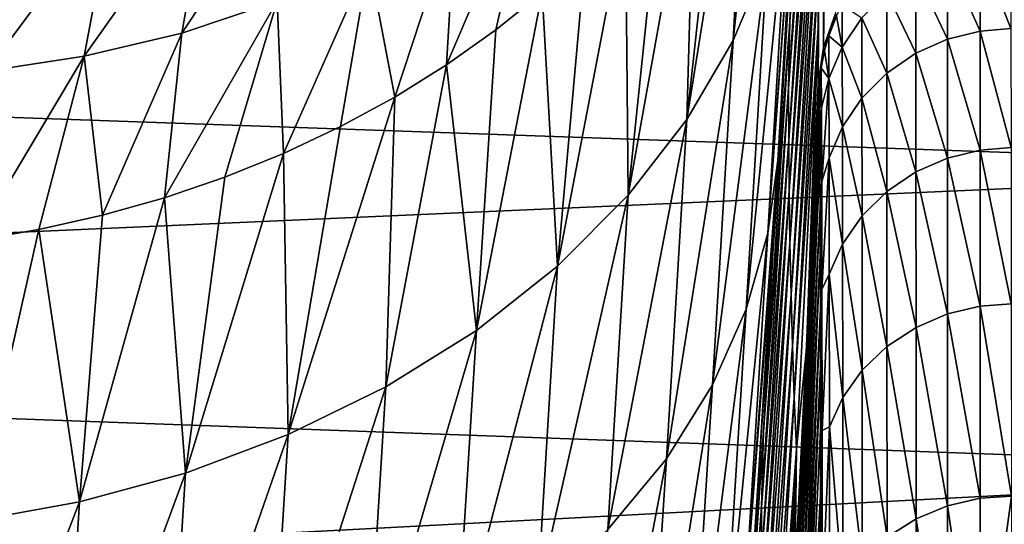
# Model space of a CAD drawing. Header units: metres. Extents: x -150 to 146, y -127 to 82.
# Tile 367 of 382: x 138.39 to 142, y 17.7 to 19.55. Entities that reach past the tile are written whole.
import ezdxf

# ---------------------------------------------------------------- set-up
doc = ezdxf.new("R2010")
doc.units = ezdxf.units.M
doc.layers.add('solid_ELLA_AP_WANNE_SW0001', color=7, linetype='CONTINUOUS')

msp = doc.modelspace()

# ---------------------------------------------------------------- linework, layer by layer
at = {"layer": 'solid_ELLA_AP_WANNE_SW0001'}
for points in [[(141.333618, 19.451025, -60.332172), (141.344238, 21.832571, -13.922276), (141.362411, 21.912888, -13.353648)], [(141.377533, 19.575968, -60.338455), (141.333618, 19.451025, -60.332172), (141.362411, 21.912888, -13.353648)], [(141.333618, 19.451025, -60.332172), (141.329803, 21.749243, -14.494201), (141.344238, 21.832571, -13.922276)], [(141.319672, 21.664644, -15.059333), (141.329803, 21.749243, -14.494201), (141.314117, 19.320538, -60.325592)], [(141.333618, 19.451025, -60.332172), (141.314117, 19.320538, -60.325592), (141.329803, 21.749243, -14.494201)], [(141.319672, 21.664644, -15.059333), (141.314087, 19.524405, -56.281944), (141.314072, 19.728971, -52.22662)], [(141.319672, 21.664644, -15.059333), (141.314117, 19.320538, -60.325592), (141.314087, 19.524405, -56.281944)], [(141.209778, 19.546858, -23.834497), (141.314072, 21.171656, -23.67322), (141.314087, 20.966461, -27.735151)], [(141.227524, 19.994871, -19.795809), (141.314072, 21.171656, -23.67322), (141.209778, 19.546858, -23.834497)], [(141.209778, 19.546858, -23.834497), (141.314087, 20.966461, -27.735151), (141.205536, 19.302399, -27.845596)], [(141.314072, 20.760582, -31.809629), (141.205536, 19.302399, -27.845596), (141.314087, 20.966461, -27.735151)], [(141.143341, 20.81591, -15.045159), (141.126556, 19.774035, -16.647713), (141.00235, 19.47748, -16.392431)], [(141.063736, 20.632002, -14.907766), (141.143341, 20.81591, -15.045159), (141.00235, 19.47748, -16.392431)], [(141.205933, 19.11298, -31.852106), (141.205536, 19.302399, -27.845596), (141.314072, 20.760582, -31.809629)], [(141.205933, 19.11298, -31.852106), (141.314072, 20.760582, -31.809629), (141.314072, 20.553547, -35.904625)], [(141.063736, 20.632002, -14.907766), (141.00235, 19.47748, -16.392431), (140.832306, 19.187174, -16.140587)], [(140.970215, 20.453579, -14.774086), (141.063736, 20.632002, -14.907766), (140.832306, 19.187174, -16.140587)], [(141.205933, 19.11298, -31.852106), (141.314072, 20.553547, -35.904625), (141.20752, 18.923727, -35.858322)], [(141.20752, 18.923727, -35.858322), (141.314072, 20.553547, -35.904625), (141.314056, 20.34626, -40.004009)], [(129.853088, 20.45256, 10.521064), (129.853088, 19.494257, 12.205489), (143.680511, 19.994017, 11.368347)], [(140.862839, 20.280508, -14.644023), (140.970215, 20.453579, -14.774086), (140.832306, 19.187174, -16.140587)], [(141.24353, 20.359013, -17.155327), (141.234787, 20.206717, -17.333393), (141.129166, 18.769754, -18.335886)], [(141.206146, 20.07111, -16.901646), (141.24353, 20.359013, -17.155327), (141.129166, 18.769754, -18.335886)], [(141.20752, 18.923727, -35.858322), (141.314056, 20.34626, -40.004009), (141.210312, 18.734346, -39.86433)], [(141.210312, 18.734346, -39.86433), (141.314056, 20.34626, -40.004009), (141.314056, 20.139637, -44.092102)], [(140.862839, 20.280508, -14.644023), (140.832306, 19.187174, -16.140587), (140.616806, 18.909155, -15.89729)], [(140.741425, 20.11268, -14.51749), (140.862839, 20.280508, -14.644023), (140.616806, 18.909155, -15.89729)], [(141.234787, 20.206717, -17.333393), (141.165863, 19.037237, -18.610514), (141.129166, 18.769754, -18.335886)], [(141.227524, 19.994871, -19.795809), (141.165863, 19.037237, -18.610514), (141.234787, 20.206717, -17.333393)], [(139.421219, 20.17004, -11.87923), (139.329178, 19.621157, -12.810481), (138.979294, 19.504356, -12.695828)], [(139.078568, 20.065939, -11.757528), (139.421219, 20.17004, -11.87923), (138.979294, 19.504356, -12.695828)], [(140.27655, 20.152258, -13.272609), (140.131653, 19.515528, -14.063066), (139.950699, 19.387268, -13.964282)], [(139.983444, 19.94684, -13.100615), (140.27655, 20.152258, -13.272609), (139.950699, 19.387268, -13.964282)], [(140.27655, 20.152258, -13.272609), (140.301971, 19.652905, -14.168318), (140.131653, 19.515528, -14.063066)], [(141.210312, 18.734346, -39.86433), (141.314056, 20.139637, -44.092102), (141.214294, 18.544857, -43.870205)], [(141.214294, 18.544857, -43.870205), (141.314056, 20.139637, -44.092102), (141.314056, 19.934031, -48.163658)], [(140.606842, 19.951468, -14.395521), (140.741425, 20.11268, -14.51749), (140.616806, 18.909155, -15.89729)], [(139.078568, 20.065939, -11.757528), (138.979294, 19.504356, -12.695828), (138.622101, 19.418896, -12.602628)], [(138.729614, 19.991833, -11.655536), (139.078568, 20.065939, -11.757528), (138.622101, 19.418896, -12.602628)], [(141.206146, 20.07111, -16.901646), (141.129166, 18.769754, -18.335886), (141.050125, 18.491177, -18.062231)], [(141.126556, 19.774035, -16.647713), (141.206146, 20.07111, -16.901646), (141.050125, 18.491177, -18.062231)], [(129.853088, 19.494257, 12.205489), (143.680511, 19.007788, 12.950057), (143.680511, 19.994017, 11.368347)], [(138.729614, 19.991833, -11.655536), (138.622101, 19.418896, -12.602628), (138.263275, 19.364069, -12.530905)], [(138.379471, 19.946873, -11.573418), (138.729614, 19.991833, -11.655536), (138.263275, 19.364069, -12.530905)], [(141.147141, 18.697187, -19.944422), (141.165863, 19.037237, -18.610514), (141.227524, 19.994871, -19.795809)], [(141.147141, 18.697187, -19.944422), (141.227524, 19.994871, -19.795809), (141.209778, 19.546858, -23.834497)], [(139.665848, 19.769062, -12.94588), (139.983444, 19.94684, -13.100615), (139.76062, 19.269102, -13.872717)], [(139.983444, 19.94684, -13.100615), (139.950699, 19.387268, -13.964282), (139.76062, 19.269102, -13.872717)], [(140.606842, 19.951468, -14.395521), (140.616806, 18.909155, -15.89729), (140.358093, 18.649418, -15.667692)], [(140.460342, 19.798227, -14.279143), (140.606842, 19.951468, -14.395521), (140.358093, 18.649418, -15.667692)], [(141.214294, 18.544857, -43.870205), (141.314056, 19.934031, -48.163658), (141.219543, 18.355553, -47.876076)], [(141.219543, 18.355553, -47.876076), (141.314056, 19.934031, -48.163658), (141.314072, 19.728971, -52.22662)], [(140.301971, 19.652905, -14.168318), (140.460342, 19.798227, -14.279143), (140.358093, 18.649418, -15.667692)], [(141.788452, 19.779474, -62.18478), (141.907501, 19.809343, -62.188755), (141.907486, 19.511765, -63.85025)], [(141.907486, 19.511765, -63.85025), (141.907501, 19.809343, -62.188755), (142.020294, 19.521025, -63.850586)], [(141.907501, 19.809343, -62.188755), (142.019058, 19.818403, -62.188637), (142.020294, 19.521025, -63.850586)], [(139.329178, 19.621157, -12.810481), (139.665848, 19.769062, -12.94588), (139.353134, 19.062855, -13.71111)], [(139.665848, 19.769062, -12.94588), (139.561462, 19.160944, -13.788313), (139.353134, 19.062855, -13.71111)], [(139.665848, 19.769062, -12.94588), (139.76062, 19.269102, -13.872717), (139.561462, 19.160944, -13.788313)], [(141.126556, 19.774035, -16.647713), (141.050125, 18.491177, -18.062231), (140.926514, 18.21349, -17.786869)], [(141.00235, 19.47748, -16.392431), (141.126556, 19.774035, -16.647713), (140.926514, 18.21349, -17.786869)], [(141.672318, 19.727102, -62.17775), (141.788452, 19.779474, -62.18478), (141.788498, 19.482134, -63.843708)], [(141.788498, 19.482134, -63.843708), (141.788452, 19.779474, -62.18478), (141.907486, 19.511765, -63.85025)], [(141.219543, 18.355553, -47.876076), (141.314072, 19.728971, -52.22662), (141.226044, 18.166435, -51.882015)], [(141.226044, 18.166435, -51.882015), (141.314072, 19.728971, -52.22662), (141.314087, 19.524405, -56.281944)], [(141.565506, 19.652864, -62.167744), (141.672318, 19.727102, -62.17775), (141.672455, 19.430344, -63.832222)], [(141.672455, 19.430344, -63.832222), (141.672318, 19.727102, -62.17775), (141.788498, 19.482134, -63.843708)], [(140.301971, 19.652905, -14.168318), (140.358093, 18.649418, -15.667692), (140.06015, 18.413513, -15.456635)], [(140.131653, 19.515528, -14.063066), (140.301971, 19.652905, -14.168318), (140.06015, 18.413513, -15.456635)], [(141.47403, 19.559763, -62.155167), (141.565506, 19.652864, -62.167744), (141.565781, 19.357035, -63.815933)], [(141.565781, 19.357035, -63.815933), (141.565506, 19.652864, -62.167744), (141.672455, 19.430344, -63.832222)], [(139.329178, 19.621157, -12.810481), (139.137421, 18.975752, -13.641829), (138.916092, 18.900246, -13.580959)], [(138.979294, 19.504356, -12.695828), (139.329178, 19.621157, -12.810481), (138.916092, 18.900246, -13.580959)], [(139.329178, 19.621157, -12.810481), (139.353134, 19.062855, -13.71111), (139.137421, 18.975752, -13.641829)], [(141.352585, 19.493641, -60.48476), (141.333618, 19.451025, -60.332172), (141.377533, 19.575968, -60.338455)], [(141.380859, 19.56583, -60.48838), (141.352585, 19.493641, -60.48476), (141.377533, 19.575968, -60.338455)], [(141.402435, 19.452801, -62.140697), (141.380859, 19.56583, -60.48838), (141.401871, 19.607977, -60.490494)], [(141.402435, 19.452801, -62.140697), (141.401871, 19.607977, -60.490494), (141.47403, 19.559763, -62.155167)], [(141.113739, 18.041292, -23.95118), (141.209778, 19.546858, -23.834497), (141.205536, 19.302399, -27.845596)], [(141.147141, 18.697187, -19.944422), (141.209778, 19.546858, -23.834497), (141.113739, 18.041292, -23.95118)], [(141.402435, 19.452801, -62.140697), (141.352585, 19.493641, -60.48476), (141.380859, 19.56583, -60.48838)], [(141.402435, 19.452801, -62.140697), (141.47403, 19.559763, -62.155167), (141.474472, 19.265171, -63.795502)], [(141.474472, 19.265171, -63.795502), (141.47403, 19.559763, -62.155167), (141.565781, 19.357035, -63.815933)], [(138.622101, 19.418896, -12.602628), (138.979294, 19.504356, -12.695828), (138.688965, 18.836193, -13.528391)], [(138.979294, 19.504356, -12.695828), (138.916092, 18.900246, -13.580959), (138.688965, 18.836193, -13.528391)], [(139.950699, 19.387268, -13.964282), (140.131653, 19.515528, -14.063066), (140.06015, 18.413513, -15.456635)], [(141.226044, 18.166435, -51.882015), (141.314087, 19.524405, -56.281944), (141.23381, 17.977507, -55.888077)], [(141.23381, 17.977507, -55.888077), (141.314087, 19.524405, -56.281944), (141.270798, 18.348898, -60.051529)], [(141.314087, 19.524405, -56.281944), (141.314117, 19.320538, -60.325592), (141.270798, 18.348898, -60.051529)], [(141.788498, 19.482134, -63.843708), (141.907486, 19.511765, -63.85025), (141.907471, 19.074982, -65.480835)], [(141.907471, 19.074982, -65.480835), (141.907486, 19.511765, -63.85025), (142.021271, 19.084213, -65.482552)], [(141.907486, 19.511765, -63.85025), (142.020294, 19.521025, -63.850586), (142.021271, 19.084213, -65.482552)], [(129.853088, 19.494257, 12.205489), (129.853088, 18.397554, 13.803261), (143.680511, 19.007788, 12.950057)], [(141.00235, 19.47748, -16.392431), (140.926514, 18.21349, -17.786869), (140.75705, 17.942097, -17.514946)], [(140.832306, 19.187174, -16.140587), (141.00235, 19.47748, -16.392431), (140.75705, 17.942097, -17.514946)], [(141.352585, 19.493641, -60.48476), (141.337341, 19.440237, -60.482079), (141.333618, 19.451025, -60.332172)], [(141.353104, 19.338127, -62.125164), (141.337341, 19.440237, -60.482079), (141.352585, 19.493641, -60.48476)], [(141.353104, 19.338127, -62.125164), (141.352585, 19.493641, -60.48476), (141.402435, 19.452801, -62.140697)], [(141.672455, 19.430344, -63.832222), (141.788498, 19.482134, -63.843708), (141.788528, 19.045851, -65.471748)], [(141.788528, 19.045851, -65.471748), (141.788498, 19.482134, -63.843708), (141.907471, 19.074982, -65.480835)], [(141.325027, 19.376888, -60.478889), (141.314117, 19.320538, -60.325592), (141.333618, 19.451025, -60.332172)], [(141.337341, 19.440237, -60.482079), (141.325027, 19.376888, -60.478889), (141.333618, 19.451025, -60.332172)], [(141.353104, 19.338127, -62.125164), (141.325027, 19.376888, -60.478889), (141.337341, 19.440237, -60.482079)], [(141.353104, 19.338127, -62.125164), (141.402435, 19.452801, -62.140697), (141.403061, 19.159691, -63.772022)], [(141.403061, 19.159691, -63.772022), (141.402435, 19.452801, -62.140697), (141.474472, 19.265171, -63.795502)], [(141.565781, 19.357035, -63.815933), (141.672455, 19.430344, -63.832222), (141.672562, 18.995064, -65.455872)], [(141.672562, 18.995064, -65.455872), (141.672455, 19.430344, -63.832222), (141.788528, 19.045851, -65.471748)], [(138.622101, 19.418896, -12.602628), (138.455856, 18.783649, -13.484163), (138.217987, 18.743067, -13.448634)], [(138.263275, 19.364069, -12.530905), (138.622101, 19.418896, -12.602628), (138.217987, 18.743067, -13.448634)], [(138.622101, 19.418896, -12.602628), (138.688965, 18.836193, -13.528391), (138.455856, 18.783649, -13.484163)], [(139.950699, 19.387268, -13.964282), (140.06015, 18.413513, -15.456635), (139.728622, 18.206165, -15.268337)], [(139.76062, 19.269102, -13.872717), (139.950699, 19.387268, -13.964282), (139.728622, 18.206165, -15.268337)], [(141.325027, 19.376888, -60.478889), (141.318375, 19.313156, -60.401093), (141.314117, 19.320538, -60.325592)], [(141.325027, 19.376888, -60.478889), (141.318405, 19.308687, -60.475452), (141.318375, 19.313156, -60.401093)], [(141.325989, 19.230486, -62.046219), (141.318405, 19.308687, -60.475452), (141.325027, 19.376888, -60.478889)], [(141.325989, 19.230486, -62.046219), (141.325027, 19.376888, -60.478889), (141.353104, 19.338127, -62.125164)], [(141.474472, 19.265171, -63.795502), (141.565781, 19.357035, -63.815933), (141.565979, 18.923248, -65.433395)], [(141.565979, 18.923248, -65.433395), (141.565781, 19.357035, -63.815933), (141.672562, 18.995064, -65.455872)], [(141.326996, 18.959604, -63.59679), (141.325989, 19.230486, -62.046219), (141.353104, 19.338127, -62.125164)], [(141.326996, 18.959604, -63.59679), (141.353104, 19.338127, -62.125164), (141.353943, 19.046652, -63.746849)], [(141.353943, 19.046652, -63.746849), (141.353104, 19.338127, -62.125164), (141.403061, 19.159691, -63.772022)], [(141.113739, 18.041292, -23.95118), (141.205536, 19.302399, -27.845596), (141.106033, 17.765396, -27.904581)], [(141.205933, 19.11298, -31.852106), (141.106033, 17.765396, -27.904581), (141.205536, 19.302399, -27.845596)], [(141.318375, 19.313156, -60.401093), (141.228363, 17.501873, -59.806763), (141.270798, 18.348898, -60.051529)], [(141.318405, 19.308687, -60.475452), (141.228363, 17.501873, -59.806763), (141.318375, 19.313156, -60.401093)], [(141.230743, 17.445393, -60.657955), (141.228363, 17.501873, -59.806763), (141.318405, 19.308687, -60.475452)], [(141.319183, 19.244898, -61.33876), (141.230743, 17.445393, -60.657955), (141.318405, 19.308687, -60.475452)], [(141.318375, 19.313156, -60.401093), (141.270798, 18.348898, -60.051529), (141.314117, 19.320538, -60.325592)], [(141.325989, 19.230486, -62.046219), (141.319183, 19.244898, -61.33876), (141.318405, 19.308687, -60.475452)], [(139.76062, 19.269102, -13.872717), (139.728622, 18.206165, -15.268337), (139.370407, 18.030973, -15.106107)], [(139.561462, 19.160944, -13.788313), (139.76062, 19.269102, -13.872717), (139.370407, 18.030973, -15.106107)], [(141.403061, 19.159691, -63.772022), (141.474472, 19.265171, -63.795502), (141.474808, 18.833317, -65.405235)], [(141.474808, 18.833317, -65.405235), (141.474472, 19.265171, -63.795502), (141.565979, 18.923248, -65.433395)], [(141.319183, 19.244898, -61.33876), (141.233261, 17.356855, -61.50631), (141.230743, 17.445393, -60.657955)], [(141.319183, 19.244898, -61.33876), (141.31987, 19.14679, -62.168518), (141.233261, 17.356855, -61.50631)], [(141.325989, 19.230486, -62.046219), (141.31987, 19.14679, -62.168518), (141.319183, 19.244898, -61.33876)], [(141.326996, 18.959604, -63.59679), (141.31987, 19.14679, -62.168518), (141.325989, 19.230486, -62.046219)], [(140.832306, 19.187174, -16.140587), (140.75705, 17.942097, -17.514946), (140.542145, 17.682684, -17.251976)], [(140.616806, 18.909155, -15.89729), (140.832306, 19.187174, -16.140587), (140.542145, 17.682684, -17.251976)], [(139.353134, 19.062855, -13.71111), (139.561462, 19.160944, -13.788313), (139.370407, 18.030973, -15.106107)], [(141.31987, 19.14679, -62.168518), (141.235855, 17.235209, -62.350082), (141.233261, 17.356855, -61.50631)], [(141.31987, 19.14679, -62.168518), (141.320465, 19.018456, -62.963577), (141.235855, 17.235209, -62.350082)], [(141.326996, 18.959604, -63.59679), (141.320465, 19.018456, -62.963577), (141.31987, 19.14679, -62.168518)], [(141.353943, 19.046652, -63.746849), (141.403061, 19.159691, -63.772022), (141.403564, 18.730099, -65.372894)], [(141.403564, 18.730099, -65.372894), (141.403061, 19.159691, -63.772022), (141.474808, 18.833317, -65.405235)], [(141.106934, 17.591177, -31.84948), (141.106033, 17.765396, -27.904581), (141.205933, 19.11298, -31.852106)], [(141.106934, 17.591177, -31.84948), (141.205933, 19.11298, -31.852106), (141.20752, 18.923727, -35.858322)], [(141.788528, 19.045851, -65.471748), (141.907471, 19.074982, -65.480835), (141.907455, 18.502264, -67.068886)], [(141.907455, 18.502264, -67.068886), (141.907471, 19.074982, -65.480835), (142.022034, 18.511055, -67.072266)], [(141.907471, 19.074982, -65.480835), (142.021271, 19.084213, -65.482552), (142.022034, 18.511055, -67.072266)], [(139.353134, 19.062855, -13.71111), (139.370407, 18.030973, -15.106107), (138.993179, 17.890192, -14.972161)], [(139.137421, 18.975752, -13.641829), (139.353134, 19.062855, -13.71111), (138.993179, 17.890192, -14.972161)], [(141.165863, 19.037237, -18.610514), (141.152039, 18.808372, -18.84326), (141.042297, 17.37311, -19.677498)], [(141.129166, 18.769754, -18.335886), (141.165863, 19.037237, -18.610514), (141.042297, 17.37311, -19.677498)], [(141.147141, 18.697187, -19.944422), (141.152039, 18.808372, -18.84326), (141.165863, 19.037237, -18.610514)], [(141.327805, 18.564024, -65.120354), (141.326996, 18.959604, -63.59679), (141.353943, 19.046652, -63.746849)], [(141.327805, 18.564024, -65.120354), (141.353943, 19.046652, -63.746849), (141.354599, 18.619526, -65.338242)], [(141.354599, 18.619526, -65.338242), (141.353943, 19.046652, -63.746849), (141.403564, 18.730099, -65.372894)], [(141.672562, 18.995064, -65.455872), (141.788528, 19.045851, -65.471748), (141.788559, 18.473885, -67.057312)], [(141.788559, 18.473885, -67.057312), (141.788528, 19.045851, -65.471748), (141.907455, 18.502264, -67.068886)], [(129.853088, 18.397554, 13.803261), (143.680511, 17.896873, 14.44652), (143.680511, 19.007788, 12.950057)], [(141.320465, 19.018456, -62.963577), (141.320984, 18.864023, -63.722145), (141.235855, 17.235209, -62.350082)], [(141.326996, 18.959604, -63.59679), (141.320984, 18.864023, -63.722145), (141.320465, 19.018456, -62.963577)], [(138.916092, 18.900246, -13.580959), (139.137421, 18.975752, -13.641829), (138.993179, 17.890192, -14.972161)], [(141.327805, 18.564024, -65.120354), (141.320984, 18.864023, -63.722145), (141.326996, 18.959604, -63.59679)], [(141.565979, 18.923248, -65.433395), (141.672562, 18.995064, -65.455872), (141.672653, 18.4245, -67.037148)], [(141.672653, 18.4245, -67.037148), (141.672562, 18.995064, -65.455872), (141.788559, 18.473885, -67.057312)], [(141.106934, 17.591177, -31.84948), (141.20752, 18.923727, -35.858322), (141.109848, 17.417246, -35.794296)], [(141.109848, 17.417246, -35.794296), (141.20752, 18.923727, -35.858322), (141.210312, 18.734346, -39.86433)], [(138.916092, 18.900246, -13.580959), (138.993179, 17.890192, -14.972161), (138.604904, 17.784683, -14.867542)], [(138.688965, 18.836193, -13.528391), (138.916092, 18.900246, -13.580959), (138.604904, 17.784683, -14.867542)], [(140.616806, 18.909155, -15.89729), (140.542145, 17.682684, -17.251976), (140.283981, 17.44088, -17.003523)], [(140.358093, 18.649418, -15.667692), (140.616806, 18.909155, -15.89729), (140.283981, 17.44088, -17.003523)], [(141.474808, 18.833317, -65.405235), (141.565979, 18.923248, -65.433395), (141.566162, 18.354731, -67.008644)], [(141.566162, 18.354731, -67.008644), (141.565979, 18.923248, -65.433395), (141.672653, 18.4245, -67.037148)], [(141.320984, 18.864023, -63.722145), (141.238495, 17.080643, -63.187897), (141.235855, 17.235209, -62.350082)], [(141.320984, 18.864023, -63.722145), (141.321426, 18.687395, -64.443558), (141.238495, 17.080643, -63.187897)], [(141.327805, 18.564024, -65.120354), (141.321426, 18.687395, -64.443558), (141.320984, 18.864023, -63.722145)], [(138.455856, 18.783649, -13.484163), (138.688965, 18.836193, -13.528391), (138.604904, 17.784683, -14.867542)], [(141.403564, 18.730099, -65.372894), (141.474808, 18.833317, -65.405235), (141.475082, 18.267401, -66.972954)], [(141.475082, 18.267401, -66.972954), (141.474808, 18.833317, -65.405235), (141.566162, 18.354731, -67.008644)], [(138.455856, 18.783649, -13.484163), (138.604904, 17.784683, -14.867542), (138.213318, 17.713966, -14.792156)], [(138.217987, 18.743067, -13.448634), (138.455856, 18.783649, -13.484163), (138.213318, 17.713966, -14.792156)], [(141.152039, 18.808372, -18.84326), (141.078522, 17.622717, -19.969427), (141.042297, 17.37311, -19.677498)], [(141.147141, 18.697187, -19.944422), (141.078522, 17.622717, -19.969427), (141.152039, 18.808372, -18.84326)], [(141.129166, 18.769754, -18.335886), (141.042297, 17.37311, -19.677498), (140.963669, 17.113787, -19.384409)], [(141.050125, 18.491177, -18.062231), (141.129166, 18.769754, -18.335886), (140.963669, 17.113787, -19.384409)], [(141.109848, 17.417246, -35.794296), (141.210312, 18.734346, -39.86433), (141.114777, 17.243349, -39.739334)], [(141.114777, 17.243349, -39.739334), (141.210312, 18.734346, -39.86433), (141.214294, 18.544857, -43.870205)], [(141.354599, 18.619526, -65.338242), (141.403564, 18.730099, -65.372894), (141.403961, 18.167206, -66.931992)], [(141.403961, 18.167206, -66.931992), (141.403564, 18.730099, -65.372894), (141.475082, 18.267401, -66.972954)], [(141.147141, 18.697187, -19.944422), (141.069717, 17.483973, -20.093029), (141.078522, 17.622717, -19.969427)], [(141.147141, 18.697187, -19.944422), (141.113739, 18.041292, -23.95118), (141.069717, 17.483973, -20.093029)], [(141.321426, 18.687395, -64.443558), (141.241211, 16.89337, -64.018379), (141.238495, 17.080643, -63.187897)], [(141.321426, 18.687395, -64.443558), (141.321808, 18.491121, -65.131676), (141.241211, 16.89337, -64.018379)], [(141.327805, 18.564024, -65.120354), (141.321808, 18.491121, -65.131676), (141.321426, 18.687395, -64.443558)], [(140.358093, 18.649418, -15.667692), (140.283981, 17.44088, -17.003523), (139.986572, 17.22188, -16.774836)], [(140.06015, 18.413513, -15.456635), (140.358093, 18.649418, -15.667692), (139.986572, 17.22188, -16.774836)], [(141.328461, 18.046402, -66.606995), (141.327805, 18.564024, -65.120354), (141.354599, 18.619526, -65.338242)], [(141.328461, 18.046402, -66.606995), (141.354599, 18.619526, -65.338242), (141.355133, 18.059898, -66.888115)], [(141.355133, 18.059898, -66.888115), (141.354599, 18.619526, -65.338242), (141.403961, 18.167206, -66.931992)], [(141.328461, 18.046402, -66.606995), (141.321808, 18.491121, -65.131676), (141.327805, 18.564024, -65.120354)], [(141.114777, 17.243349, -39.739334), (141.214294, 18.544857, -43.870205), (141.121735, 17.069506, -43.684887)], [(141.121735, 17.069506, -43.684887), (141.214294, 18.544857, -43.870205), (141.219543, 18.355553, -47.876076)], [(141.050125, 18.491177, -18.062231), (140.963669, 17.113787, -19.384409), (140.840363, 16.855745, -19.089296)], [(140.926514, 18.21349, -17.786869), (141.050125, 18.491177, -18.062231), (140.840363, 16.855745, -19.089296)], [(141.321808, 18.491121, -65.131676), (141.243988, 16.673763, -64.840103), (141.241211, 16.89337, -64.018379)], [(141.321808, 18.491121, -65.131676), (141.322159, 18.277416, -65.789413), (141.243988, 16.673763, -64.840103)], [(141.328461, 18.046402, -66.606995), (141.322159, 18.277416, -65.789413), (141.321808, 18.491121, -65.131676)], [(141.788559, 18.473885, -67.057312), (141.907455, 18.502264, -67.068886), (141.907455, 17.797436, -68.603111)], [(141.907455, 18.502264, -67.068886), (142.022034, 18.511055, -67.072266), (142.022629, 17.805759, -68.607872)], [(141.907455, 17.797436, -68.603111), (141.907455, 18.502264, -67.068886), (142.022629, 17.805759, -68.607872)], [(141.672653, 18.4245, -67.037148), (141.788559, 18.473885, -67.057312), (141.788574, 17.77005, -68.589127)], [(141.788574, 17.77005, -68.589127), (141.788559, 18.473885, -67.057312), (141.907455, 17.797436, -68.603111)], [(141.566162, 18.354731, -67.008644), (141.672653, 18.4245, -67.037148), (141.672714, 17.722462, -68.564804)], [(141.672714, 17.722462, -68.564804), (141.672653, 18.4245, -67.037148), (141.788574, 17.77005, -68.589127)], [(129.853088, 18.397554, 13.803261), (129.853088, 17.170237, 15.303038), (143.680511, 17.896873, 14.44652)], [(140.06015, 18.413513, -15.456635), (139.986572, 17.22188, -16.774836), (139.655533, 17.030087, -16.570492)], [(139.728622, 18.206165, -15.268337), (140.06015, 18.413513, -15.456635), (139.655533, 17.030087, -16.570492)], [(141.121735, 17.069506, -43.684887), (141.219543, 18.355553, -47.876076), (141.130768, 16.895979, -47.63129)], [(141.130768, 16.895979, -47.63129), (141.219543, 18.355553, -47.876076), (141.226044, 18.166435, -51.882015)], [(141.23381, 17.977507, -55.888077), (141.270798, 18.348898, -60.051529), (141.228363, 17.501873, -59.806763)], [(141.475082, 18.267401, -66.972954), (141.566162, 18.354731, -67.008644), (141.566299, 17.655273, -68.530457)], [(141.566299, 17.655273, -68.530457), (141.566162, 18.354731, -67.008644), (141.672714, 17.722462, -68.564804)], [(141.322159, 18.277416, -65.789413), (141.246841, 16.422316, -65.651634), (141.243988, 16.673763, -64.840103)], [(141.322159, 18.277416, -65.789413), (141.322449, 18.049873, -66.414459), (141.246841, 16.422316, -65.651634)], [(141.328461, 18.046402, -66.606995), (141.322449, 18.049873, -66.414459), (141.322159, 18.277416, -65.789413)], [(141.403961, 18.167206, -66.931992), (141.475082, 18.267401, -66.972954), (141.475296, 17.571205, -68.487473)], [(141.475296, 17.571205, -68.487473), (141.475082, 18.267401, -66.972954), (141.566299, 17.655273, -68.530457)], [(139.728622, 18.206165, -15.268337), (139.655533, 17.030087, -16.570492), (139.297775, 16.868824, -16.3941)], [(139.370407, 18.030973, -15.106107), (139.728622, 18.206165, -15.268337), (139.297775, 16.868824, -16.3941)], [(140.926514, 18.21349, -17.786869), (140.840363, 16.855745, -19.089296), (140.671082, 16.604053, -18.797678)], [(140.75705, 17.942097, -17.514946), (140.926514, 18.21349, -17.786869), (140.671082, 16.604053, -18.797678)], [(141.130768, 16.895979, -47.63129), (141.226044, 18.166435, -51.882015), (141.141922, 16.722773, -51.578758)], [(141.141922, 16.722773, -51.578758), (141.226044, 18.166435, -51.882015), (141.23381, 17.977507, -55.888077)], [(141.355133, 18.059898, -66.888115), (141.403961, 18.167206, -66.931992), (141.404282, 17.474777, -68.438164)], [(141.404282, 17.474777, -68.438164), (141.403961, 18.167206, -66.931992), (141.475296, 17.571205, -68.487473)], [(141.328979, 17.410017, -68.046883), (141.328461, 18.046402, -66.606995), (141.355133, 18.059898, -66.888115)], [(141.328979, 17.410017, -68.046883), (141.355133, 18.059898, -66.888115), (141.355545, 17.371525, -68.385361)], [(141.355545, 17.371525, -68.385361), (141.355133, 18.059898, -66.888115), (141.404282, 17.474777, -68.438164)], [(139.370407, 18.030973, -15.106107), (139.297775, 16.868824, -16.3941), (138.920975, 16.74015, -16.248093)], [(138.993179, 17.890192, -14.972161), (139.370407, 18.030973, -15.106107), (138.920975, 16.74015, -16.248093)], [(141.02179, 16.65143, -24.0637), (141.069717, 17.483973, -20.093029), (141.113739, 18.041292, -23.95118)], [(141.02179, 16.65143, -24.0637), (141.113739, 18.041292, -23.95118), (141.106033, 17.765396, -27.904581)], [(141.322449, 18.049873, -66.414459), (141.322708, 17.810305, -67.0093), (141.246841, 16.422316, -65.651634)], [(141.328461, 18.046402, -66.606995), (141.322708, 17.810305, -67.0093), (141.322449, 18.049873, -66.414459)], [(141.328979, 17.410017, -68.046883), (141.322708, 17.810305, -67.0093), (141.328461, 18.046402, -66.606995)], [(141.141922, 16.722773, -51.578758), (141.23381, 17.977507, -55.888077), (141.155182, 16.549892, -55.527431)], [(141.155182, 16.549892, -55.527431), (141.23381, 17.977507, -55.888077), (141.175735, 16.476156, -59.503181)], [(141.23381, 17.977507, -55.888077), (141.223236, 17.400782, -59.77721), (141.175735, 16.476156, -59.503181)], [(141.23381, 17.977507, -55.888077), (141.228363, 17.501873, -59.806763), (141.223236, 17.400782, -59.77721)], [(140.75705, 17.942097, -17.514946), (140.671082, 16.604053, -18.797678), (140.456192, 16.364031, -18.515467)], [(140.542145, 17.682684, -17.251976), (140.75705, 17.942097, -17.514946), (140.456192, 16.364031, -18.515467)], [(129.853088, 17.170237, 15.303038), (143.680511, 16.668486, 15.848079), (143.680511, 17.896873, 14.44652)], [(138.993179, 17.890192, -14.972161), (138.920975, 16.74015, -16.248093), (138.533096, 16.6448, -16.133633)], [(138.604904, 17.784683, -14.867542), (138.993179, 17.890192, -14.972161), (138.533096, 16.6448, -16.133633)], [(141.322708, 17.810305, -67.0093), (141.249756, 16.139521, -66.451523), (141.246841, 16.422316, -65.651634)], [(141.322708, 17.810305, -67.0093), (141.322937, 17.559797, -67.57708), (141.249756, 16.139521, -66.451523)], [(141.328979, 17.410017, -68.046883), (141.322937, 17.559797, -67.57708), (141.322708, 17.810305, -67.0093)], [(141.907455, 16.965597, -70.072464), (142.022629, 17.805759, -68.607872), (142.023041, 16.973452, -70.0783)], [(141.907455, 16.965597, -70.072464), (141.907455, 17.797436, -68.603111), (142.022629, 17.805759, -68.607872)], [(138.604904, 17.784683, -14.867542), (138.533096, 16.6448, -16.133633), (138.141907, 16.582241, -16.050661)], [(138.213318, 17.713966, -14.792156), (138.604904, 17.784683, -14.867542), (138.141907, 16.582241, -16.050661)], [(141.672714, 17.722462, -68.564804), (141.788574, 17.77005, -68.589127), (141.788589, 16.939434, -70.056168)], [(141.788574, 17.77005, -68.589127), (141.907455, 17.797436, -68.603111), (141.907455, 16.965597, -70.072464)], [(141.788589, 16.939434, -70.056168), (141.788574, 17.77005, -68.589127), (141.907455, 16.965597, -70.072464)], [(141.02179, 16.65143, -24.0637), (141.106033, 17.765396, -27.904581), (141.010956, 16.350861, -27.960796)], [(141.106934, 17.591177, -31.84948), (141.010956, 16.350861, -27.960796), (141.106033, 17.765396, -27.904581)], [(141.566299, 17.655273, -68.530457), (141.672714, 17.722462, -68.564804), (141.67276, 16.894012, -70.02787)], [(141.67276, 16.894012, -70.02787), (141.672714, 17.722462, -68.564804), (141.788589, 16.939434, -70.056168)]]:
    msp.add_3dface(points, dxfattribs=at)

doc.saveas('drawing.dxf')
